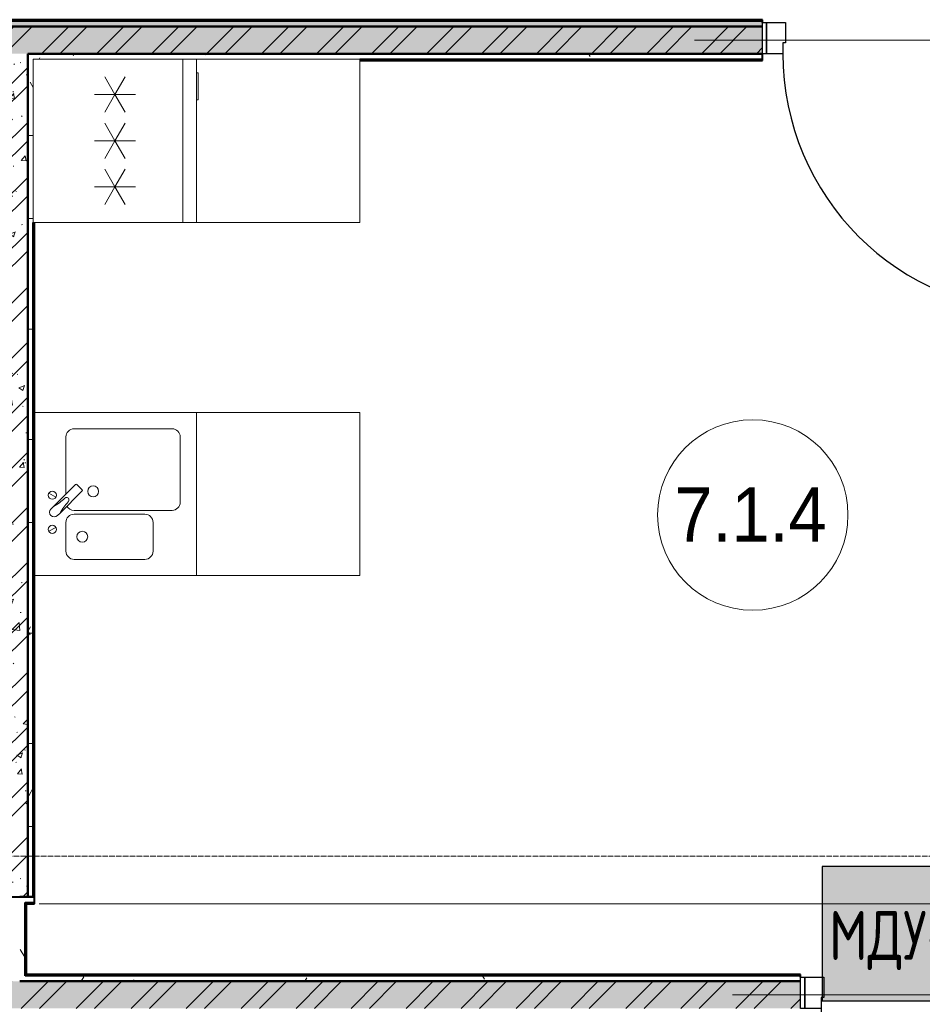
# Model space of a CAD drawing. Header units: millimetres. Extents: x -135639 to 224623, y -383017 to -59102.
# Tile 272 of 494: x 1203 to 4520, y -115766 to -112146. Entities that reach past the tile are written whole.
import ezdxf

# ---------------------------------------------------------------- set-up
doc = ezdxf.new("R2010")
doc.units = ezdxf.units.MM
doc.linetypes.add('Линия сетки', pattern=[25, 20, -2.5, 0, -2.5])
for name, color, linetype, lineweight in [('A-000-M_MASS', 7, 'Continuous', 18), ('A-010-A_ROOM', 7, 'Continuous', 20), ('A-200-M_WALL', 7, 'Continuous', 18), ('A-200-M_WALL_INT', 7, 'Continuous', 18), ('A-200-M_WALL_PAT', 7, 'Continuous', 40), ('A-325-M_DOOR', 7, 'Continuous', 18), ('A-325-M_DOOR__FRAME', 7, 'Continuous', 30), ('A-325-M_DOOR_PANEL', 7, 'Continuous', 30), ('A-700-M_FFE', 7, 'Continuous', 18), ('E-610-M_EPS', 7, 'Continuous', 18), ('M-520-M_DRAINAGE_FW', 7, 'Continuous', 18), ('S-280-M_STRUCT_FRAME', 7, 'Continuous', 18), ('Z-030-M_GRID', 7, 'Continuous', 9), ('Арматура воздуховодов', 7, 'Continuous', 18), ('ОС', 5, 'Continuous', 25)]:
    doc.layers.add(name, color=color, linetype=linetype, lineweight=lineweight)
doc.layers.add('ССПС', color=5, linetype='Continuous')
doc.styles.add('1111', font='isocpeur.ttf')
doc.styles.add('Arial_2', font='arial.ttf', dxfattribs={"width": 0.9, "height": 400})
pattern_1 = [(50, (0, 0), (218.62117, -19.1268), [22.86, -251.46]), (355, (0, 0), (-42.2919, 229.2684), [18.288, -201.168]), (100.451, (18.22, -1.6), (176.3311, 210.13963), [19.428, -213.708]), (46.184, (0, 60.96), (325.29495, -50.4516), [34.29, -377.19]), (96.636, (27.1, 56.76), (284.883, 296.9127), [29.142, -320.562]), (351.184, (0, 60.96), (284.8858, 296.9107), [27.432, -301.752]), (21, (30.48, 45.72), (181.93753, -122.71832), [22.86, -251.46]), (326, (30.48, 45.72), (74.1622, 221.0262), [18.288, -201.168]), (71.451, (45.64, 35.5), (256.10035, 98.30526), [19.428, -213.708]), (37.5, (0, 0), (3.70639, 101.465895), [3.353, -195.377, 3.353, -200.863, -201.93]), (37.5, (0, 0), (3.70639, 101.465895), [-402.946, 3.353, -198.577]), (7.5, (0, 0), (80.18358, 120.21653), [3.353, -113.081, 3.353, -190.805, -76.962]), (7.5, (0, 0), (80.18358, 120.21653), [-310.591, 3.353, -73.609]), (327.5, (-67.97, 0), (162.70865, -6.87497), [3.353, -72.847, 3.353, -234.391, -315.468]), (327.5, (-67.97, 0), (162.70865, -6.87497), [-313.944, 3.353, -312.115]), (317.5, (-98.45, 0), (177.75468, 30.51183), [3.353, -95.707, 3.353, -154.534, -224.028]), (317.5, (-98.45, 0), (177.75468, 30.51183), [-256.946, 3.353, -220.675])]
pattern_2 = [(45, (0, 0), (-101.02788, 101.02788), []), (45, (67.35, 0), (-101.02788, 101.02788), [])]
pattern_3 = [(0, (0, 0), (406.4, 101.6), [33.528, -271.272, 33.528, -271.272, -1625.6]), (0, (0, 0), (406.4, 101.6), [-609.6, 33.528, -576.072, 33.528, -271.272, -711.2]), (0, (0, 0), (406.4, 101.6), [-1524, 33.528, -169.672, 33.528, -474.472]), (120, (152.4, 50.8), (-291.18818, 301.15272), [33.528, -271.272, 33.528, -271.272, -1625.6]), (120, (152.4, 50.8), (-291.18818, 301.15272), [-609.6, 33.528, -576.072, 33.528, -271.272, -711.2]), (120, (152.4, 50.8), (-291.18818, 301.15272), [-1524, 33.528, -169.672, 33.528, -474.472]), (240, (203.2, 254), (-115.21182, -402.75272), [33.528, -271.272, 33.528, -271.272, -1625.6]), (240, (203.2, 254), (-115.21182, -402.75272), [-609.6, 33.528, -576.072, 33.528, -271.272, -711.2]), (240, (203.2, 254), (-115.21182, -402.75272), [-1524, 33.528, -169.672, 33.528, -474.472])]

# ---------------------------------------------------------------- blocks, each defined once
blk = doc.blocks.new('101_Дверь_Однопольная - _ПЧ_Мет_900х2000_Служеб помещения_EI30_Пр-4451913-B1_-7_650_')
at = {"layer": 'A-325-M_DOOR', "color": 253, "lineweight": 30, "true_color": 0xaaaaaa}
for p, q in [((-550, 50), (-535, 50)), ((-550, -65), (-550, 50)), ((-535, 50), (-535, -65)), ((535, -65), (535, 50)), ((535, 50), (550, 50)), ((550, 50), (550, -65)), ((-535, -65), (-550, -65)), ((550, -65), (535, -65))]:
    blk.add_line(p, q, dxfattribs=at)
at = {"layer": 'A-325-M_DOOR__FRAME', "color": 253, "true_color": 0xaaaaaa}
for p, q in [((-535, 50), (-475, 50)), ((-535, -65), (-535, 50)), ((-475, 50), (-475, 10)), ((475, 50), (535, 50)), ((475, 10), (475, 50)), ((535, 50), (535, -65)), ((-475, 10), (-465, 10)), ((-465, 10), (-465, -65)), ((465, 10), (475, 10)), ((465, -65), (465, 10)), ((-465, -65), (-535, -65)), ((535, -65), (465, -65))]:
    blk.add_line(p, q, dxfattribs=at)
at = {"layer": 'A-325-M_DOOR_PANEL', "color": 253, "true_color": 0xaaaaaa}
for p, q in [((-475, 1000), (-435, 1000)), ((-475, 50), (-475, 1000)), ((-435, 1000), (-435, 50)), ((-435, 50), (-475, 50))]:
    blk.add_line(p, q, dxfattribs=at)
blk.add_arc((-475, 50), 950, 0, 90, dxfattribs=at)
blk = doc.blocks.new('MR_Холодильник - Холодильник-2663680-B1_-7_650_')
at = {"layer": 'E-610-M_EPS', "color": 253, "true_color": 0xaaaaaa}
for p, q in [((300, 300), (-300, 300)), ((-300, 300), (-300, -250)), ((300, -250), (300, 300)), ((-170, 0), (-170, 75)), ((0, 0), (0, 75)), ((170, 75), (170, 0)), ((-235, 37.5), (-170, 0)), ((-105, 37.5), (-170, 0)), ((-65, 37.5), (0, 0)), ((65, 37.5), (0, 0)), ((170, 0), (105, 37.5)), ((170, 0), (235, 37.5)), ((-170, 0), (-235, -37.5)), ((-170, -75), (-170, 0)), ((-170, 0), (-105, -37.5)), ((105, -37.5), (170, 0)), ((235, -37.5), (170, 0)), ((170, 0), (170, -75)), ((0, 0), (-65, -37.5)), ((0, -75), (0, 0)), ((0, 0), (65, -37.5)), ((300, -250), (-300, -250)), ((-300, -250), (-300, -300)), ((-300, -250), (300, -250)), ((300, -300), (300, -250)), ((-300, -300), (300, -300)), ((250, -300), (150, -300)), ((150, -300), (150, -306.1)), ((150, -306.1), (250, -306.1)), ((250, -306.1), (250, -300))]:
    blk.add_line(p, q, dxfattribs=at)
blk = doc.blocks.new('MR_Зона обслуживания - MR_Зона обслуживания-2663681-B1_-7_650_')
at = {"layer": 'A-700-M_FFE', "color": 253, "lineweight": 9, "true_color": 0xaaaaaa}
for p, q in [((300, 0), (-300, 0)), ((-300, 0), (-300, -600)), ((300, -600), (300, 0)), ((-300, -600), (300, -600))]:
    blk.add_line(p, q, dxfattribs=at)
blk = doc.blocks.new('MR_Мойка - Кухонная мойка-2562053-B1_-7_650_')
at = {"layer": 'M-520-M_DRAINAGE_FW', "color": 253, "true_color": 0xaaaaaa}
for p, q in [((-300, 45), (-300, -550)), ((-300, 45), (-300, -550)), ((300, -550), (300, 45)), ((-136.7, -6.7), (-122.6, -33.3)), ((-45.7, -24.2), (-55, -14.9)), ((35.5, -105.4), (-45.7, -24.2)), ((2.7, -6.7), (-11.4, -33.3)), ((-104, -70), (-210, -70)), ((-79, -39), (-69.8, -48.2)), ((-69.8, -48.2), (11.4, -129.4)), ((210, -70), (0.1, -70)), ((-240, -100), (-240, -360)), ((-74, -360), (-74, -100)), ((-60, -100), (-60, -460)), ((240, -460), (240, -100)), ((15.7, -129.4), (35.5, -109.6)), ((-210, -390), (-104, -390)), ((-30, -490), (210, -490)), ((-300, -550), (300, -550))]:
    blk.add_line(p, q, dxfattribs=at)
for centre, radius, start, end in [((-129.7, -20), 15, 360, 180), ((-129.7, -20), 15, 180, 360), ((-67, -26.9), 17, 45, 225), ((136.3, 77.5), 208.5, 209.1823, 223.4054), ((-4.3, -20), 15, 360, 180), ((-4.3, -20), 15, 180, 360), ((-210, -100), 30, 90, 180), ((-104, -100), 30, 360, 90), ((-171.5, -230.2), 208.5, 46.5946, 60.8177), ((-21.7, -72.3), 9.19, 225, 45), ((210, -100), 30, 360, 90), ((-30, -100), 30, 118.5511, 180), ((33.3, -107.5), 3, 315, 45), ((33.3, -107.5), 3, 315, 45), ((-157, -130), 20, 360, 180), ((-157, -130), 20, 180, 360), ((13.5, -127.3), 3, 225, 315), ((13.5, -127.3), 3, 225, 315), ((10, -170), 20, 360, 180), ((10, -170), 20, 180, 360), ((-210, -360), 30, 180, 270), ((-104, -360), 30, 270, 360), ((-30, -460), 30, 180, 270), ((210, -460), 30, 270, 360)]:
    blk.add_arc(centre, radius, start, end, dxfattribs=at)
blk = doc.blocks.new('MR_Зона обслуживания - MR_Зона обслуживания-2663682-B1_-7_650_')
at = {"layer": 'A-700-M_FFE', "color": 253, "lineweight": 9, "true_color": 0xaaaaaa}
for p, q in [((300, 0), (-300, 0)), ((-300, 0), (-300, -600)), ((300, -600), (300, 0)), ((-300, -600), (300, -600))]:
    blk.add_line(p, q, dxfattribs=at)
blk = doc.blocks.new('ПР - _ПЧ_1100_100_Оп250-250_Шаг300_Арм16_Арм10-3254885-B1_-7_650_')
at = {"layer": 'S-280-M_STRUCT_FRAME', "color": 21, "true_color": 0xffaaaa}
for p, q in [((-800, 0), (800, 0)), ((-800, 0), (-550, 0)), ((-465, 0), (465, 0)), ((-465, 0), (465, 0)), ((550, 0), (800, 0))]:
    blk.add_line(p, q, dxfattribs=at)
blk = doc.blocks.new('180_ДефШов_ОснЛиния_ - Накладной профиль шир_ 50 мм Пол-3670960-B1_-7_650_')
at = {"layer": 'A-000-M_MASS', "color": 253, "true_color": 0xaaaaaa}
blk.add_line((0, 0), (4269, 0), dxfattribs=at)
blk = doc.blocks.new('135_SLK_GD_AR_rvt-1-B1_-7_650_')
at = {"layer": 'A-200-M_WALL_PAT', "lineweight": 9, "true_color": 0xaaaaaa}
h = blk.add_hatch(dxfattribs=at)
h.set_pattern_fill('FP_11', color=253, style=0, pattern_type=2)
h.set_pattern_definition(pattern_3)
h.paths.add_polyline_path([(36130, 80650), (36150, 80650), (36150, 80670), (35900, 80670), (35900, 80650)])
h.paths.add_polyline_path([(34700, 80650), (34700, 80670), (28500, 80670), (28500, 80650), (33672.6, 80650)])
h.paths.add_polyline_path([(27400, 80650), (27400, 80670), (16590, 80670), (16590, 80650), (26140.5, 80650)])
h.paths.add_polyline_path([(15490, 80650), (15490, 80670), (13170, 80670), (13170, 80650), (14842.4, 80650)])
h.paths.add_polyline_path([(12070, 80650), (12070, 80670), (8750, 80670), (8750, 80650), (11076.3, 80650)])
h.paths.add_polyline_path([(7600, 80650), (7850, 80650), (7850, 80670), (7580, 80670), (7580, 80650)])
h = blk.add_hatch(dxfattribs=at)
h.set_pattern_fill('FP_1', color=253, style=0, pattern_type=2)
h.set_pattern_definition(pattern_1)
h.paths.add_polyline_path([(28625, 80550), (28650, 80550), (28650, 80650), (28500, 80650), (28500, 80550)])
h.paths.add_polyline_path([(27400, 80550), (27400, 80650), (16590, 80650), (16590, 80550), (26140.5, 80550)])
h.paths.add_polyline_path([(15490, 80550), (15490, 80650), (13170, 80650), (13170, 80550), (15050, 80550)])
h.paths.add_polyline_path([(12070, 80550), (12070, 80650), (8750, 80650), (8750, 80550), (11076.3, 80550)])
h.paths.add_polyline_path([(7700, 80550), (7850, 80550), (7850, 80650), (7700, 80650)])
h = blk.add_hatch(dxfattribs=at)
h.set_pattern_fill('FP_2', color=253, style=0, pattern_type=2)
h.set_pattern_definition(pattern_2)
h.paths.add_polyline_path([(28625, 80550), (28650, 80550), (28650, 80650), (28500, 80650), (28500, 80550)])
h.paths.add_polyline_path([(27400, 80550), (27400, 80650), (16590, 80650), (16590, 80550), (26140.5, 80550)])
h.paths.add_polyline_path([(15490, 80550), (15490, 80650), (13170, 80650), (13170, 80550), (15050, 80550)])
h.paths.add_polyline_path([(12070, 80550), (12070, 80650), (8750, 80650), (8750, 80550), (11076.3, 80550)])
h.paths.add_polyline_path([(7700, 80550), (7850, 80550), (7850, 80650), (7700, 80650)])
h = blk.add_hatch(dxfattribs=at)
h.set_pattern_fill('FP_1', color=253, style=0, pattern_type=2)
h.set_pattern_definition(pattern_1)
h.paths.add_polyline_path([(9370, 77450), (9370, 80550), (9270, 80550), (9270, 77450)])
h = blk.add_hatch(dxfattribs=at)
h.set_pattern_fill('FP_2', color=253, style=0, pattern_type=2)
h.set_pattern_definition(pattern_2)
h.paths.add_polyline_path([(9370, 77450), (9370, 80550), (9270, 80550), (9270, 77450)])
h = blk.add_hatch(dxfattribs=at)
h.set_pattern_fill('FP_11', color=253, style=0, pattern_type=2)
h.set_pattern_definition(pattern_3)
h.paths.add_polyline_path([(14930, 80530), (14930, 80550), (13170, 80550), (13170, 80530), (14925, 80530)])
h.paths.add_polyline_path([(12070, 80530), (12070, 80550), (9370, 80550), (9370, 80530), (11076.3, 80530)])
h = blk.add_hatch(dxfattribs=at)
h.set_pattern_fill('FP_11', color=253, style=0, pattern_type=2)
h.set_pattern_definition(pattern_3)
h.paths.add_polyline_path([(9390, 77450), (9390, 80530), (9370, 80530), (9370, 77450)])
h = blk.add_hatch(dxfattribs=at)
h.set_pattern_fill('FP_11', color=253, style=0, pattern_type=2)
h.set_pattern_definition(pattern_3)
h.paths.add_polyline_path([(9360, 77140), (9360, 77430), (9340, 77430), (9340, 77140)])
h = blk.add_hatch(dxfattribs=at)
h.set_pattern_fill('FP_1', color=253, style=0, pattern_type=2)
h.set_pattern_definition(pattern_1)
h.paths.add_polyline_path([(11945, 77040), (12210, 77040), (12210, 77140), (9140, 77140), (9140, 77040), (11076.3, 77040)])
h.paths.add_polyline_path([(13800, 77040), (13800, 77140), (13310, 77140), (13310, 77040), (13670, 77040)])
h = blk.add_hatch(dxfattribs=at)
h.set_pattern_fill('FP_2', color=253, style=0, pattern_type=2)
h.set_pattern_definition(pattern_2)
h.paths.add_polyline_path([(11945, 77040), (12210, 77040), (12210, 77140), (9140, 77140), (9140, 77040), (11076.3, 77040)])
h.paths.add_polyline_path([(13800, 77040), (13800, 77140), (13310, 77140), (13310, 77040), (13670, 77040)])
h = blk.add_hatch(dxfattribs=at)
h.set_pattern_fill('FP_11', color=253, style=0, pattern_type=2)
h.set_pattern_definition(pattern_3)
h.paths.add_polyline_path([(12017.8, 77140), (12210, 77140), (12210, 77160), (9360, 77160), (9360, 77140), (11076.3, 77140)])
h.paths.add_polyline_path([(13310, 77140), (13700, 77140), (13700, 77160), (13310, 77160), (13310, 77155)])
at = {"layer": 'A-200-M_WALL', "color": 253, "lineweight": 40, "true_color": 0xaaaaaa}
for p, q in [((12070, 80670), (8750, 80670)), ((12070, 80650), (8750, 80650)), ((8750, 80650), (12070, 80650)), ((9370, 80550), (12070, 80550)), ((12070, 80550), (9370, 80550)), ((9370, 80530), (9370, 80525)), ((9370, 77450), (9370, 80525)), ((9370, 80525), (9370, 77450)), ((10590, 80530), (12070, 80530)), ((9390, 77450), (9390, 79930)), ((9360, 77425), (9360, 77430)), ((9360, 77430), (9395, 77430)), ((9360, 77160), (9360, 77425)), ((9365, 77160), (9360, 77160)), ((9360, 77140), (9365, 77140)), ((12210, 77160), (9365, 77160)), ((12210, 77140), (9365, 77140)), ((9365, 77140), (12210, 77140))]:
    blk.add_line(p, q, dxfattribs=at)
at = {"layer": 'A-200-M_WALL_INT', "color": 253, "lineweight": 40, "true_color": 0xaaaaaa}
for p, q in [((12070, 80675), (8750, 80675)), ((12070, 80665), (12070, 80675)), ((9370, 80525), (9370, 80550)), ((9370, 80550), (9370, 80530)), ((12070, 80525), (12070, 80550)), ((10590, 80525), (12070, 80525)), ((9395, 77450), (9395, 79930)), ((9270, 77450), (9370, 77450)), ((9395, 77450), (9340, 77450)), ((9370, 77450), (9395, 77450)), ((9395, 77425), (9395, 77450)), ((9365, 77165), (9365, 77425)), ((9365, 77425), (9395, 77425)), ((9365, 77140), (9340, 77140)), ((9340, 77140), (9360, 77140)), ((12210, 77165), (9365, 77165)), ((12210, 77155), (12210, 77165))]:
    blk.add_line(p, q, dxfattribs=at)
at = {"layer": 'A-000-M_MASS', "color": 253, "lineweight": 18, "true_color": 0xaaaaaa}
blk.add_blockref('180_ДефШов_ОснЛиния_ - Накладной профиль шир_ 50 мм Пол-3670960-B1_-7_650_', (9411, 77425), dxfattribs=at)
at = {"layer": 'A-325-M_DOOR', "color": 253, "lineweight": 18, "true_color": 0xaaaaaa, "rotation": 180}
for p in [(12620, 80600), (12760, 77090)]:
    blk.add_blockref('101_Дверь_Однопольная - _ПЧ_Мет_900х2000_Служеб помещения_EI30_Пр-4451913-B1_-7_650_', p, dxfattribs=at)
at = {"layer": 'A-700-M_FFE', "color": 253, "lineweight": 18, "true_color": 0xaaaaaa}
for name, p, rotation in [('MR_Зона обслуживания - MR_Зона обслуживания-2663681-B1_-7_650_', (9990, 80230), 89.9999999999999), ('MR_Зона обслуживания - MR_Зона обслуживания-2663682-B1_-7_650_', (9990, 78931.1), 89.99999999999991)]:
    blk.add_blockref(name, p, dxfattribs=dict(at, rotation=rotation))
at = {"layer": 'E-610-M_EPS', "color": 253, "lineweight": 18, "true_color": 0xaaaaaa, "rotation": 89.9999999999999}
blk.add_blockref('MR_Холодильник - Холодильник-2663680-B1_-7_650_', (9690, 80230), dxfattribs=at)
at = {"layer": 'M-520-M_DRAINAGE_FW', "color": 253, "lineweight": 18, "true_color": 0xaaaaaa, "rotation": 89.99999999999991}
blk.add_blockref('MR_Мойка - Кухонная мойка-2562053-B1_-7_650_', (9440, 78931.1), dxfattribs=at)
at = {"layer": 'S-280-M_STRUCT_FRAME', "color": 253, "lineweight": 18, "true_color": 0xaaaaaa, "rotation": 180}
for p in [(12620, 80600), (12760, 77090)]:
    blk.add_blockref('ПР - _ПЧ_1100_100_Оп250-250_Шаг300_Арм16_Арм10-3254885-B1_-7_650_', p, dxfattribs=at)
blk = doc.blocks.new('050_Марка_Помещение - Номер-620969-B1_-7_650_')
at = {"layer": 'A-010-A_ROOM', "color": 253, "true_color": 0xaaaaaa}
blk.add_circle((0, 0), 3.5, dxfattribs=at)
blk = doc.blocks.new('-1 эт')
at = {"layer": 'Z-030-M_GRID', "color": 253, "linetype": 'Линия сетки', "true_color": 0xaaaaaa}
blk.add_line((155946.9, 77600), (-3682.8, 77600), dxfattribs=at)
at = {"lineweight": 5}
blk.add_blockref('135_SLK_GD_AR_rvt-1-B1_-7_650_', (0, 0), dxfattribs=at)
at = {"layer": 'A-010-A_ROOM', "color": 253, "true_color": 0xaaaaaa, "xscale": 99.99999999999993, "yscale": 99.99999999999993, "zscale": 99.99999999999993}
blk.add_blockref('050_Марка_Помещение - Номер-620969-B1_-7_650_', (12034.1, 78854.2), dxfattribs=at)
at = {"layer": 'A-010-A_ROOM', "color": 253, "lineweight": 9, "true_color": 0xaaaaaa, "insert": (11746.4, 78955.9), "char_height": 200, "width": 692.658, "attachment_point": 1, "style": 'Arial_2'}
blk.add_mtext('7.1.4', dxfattribs=at)
blk = doc.blocks.new('ger')
at = {"lineweight": 40, "ltscale": 2, "true_color": 0xffffff}
h = blk.add_hatch(color=7, dxfattribs=at)
h.dxf.hatch_style = 1
h.paths.add_polyline_path([(491036.1, -67335.5), (491036.1, -66842.7), (490344.7, -66842.7), (490344.7, -67335.5)])
at = {"layer": 'ОС', "color": 1, "lineweight": 30}
blk.add_lwpolyline([(491036.1, -66842.7), (490344.7, -66842.7), (490344.7, -67335.5), (491036.1, -67335.5)], close=True, dxfattribs=at)
at = {"layer": 'ССПС', "color": 1, "lineweight": -2, "ltscale": 1000, "style": '1111', "width": 0.8}
blk.add_text('МДУ-1С', height=180, dxfattribs=at).set_placement((490370.6, -67185.8))

msp = doc.modelspace()

# ---------------------------------------------------------------- block references
msp.add_blockref('-1 эт', (-8136.8, -192821.5))
at = {"layer": 'Арматура воздуховодов', "lineweight": 30}
msp.add_blockref('ger', (-486192.7, -48417.4), dxfattribs=at)

doc.saveas('drawing.dxf')
